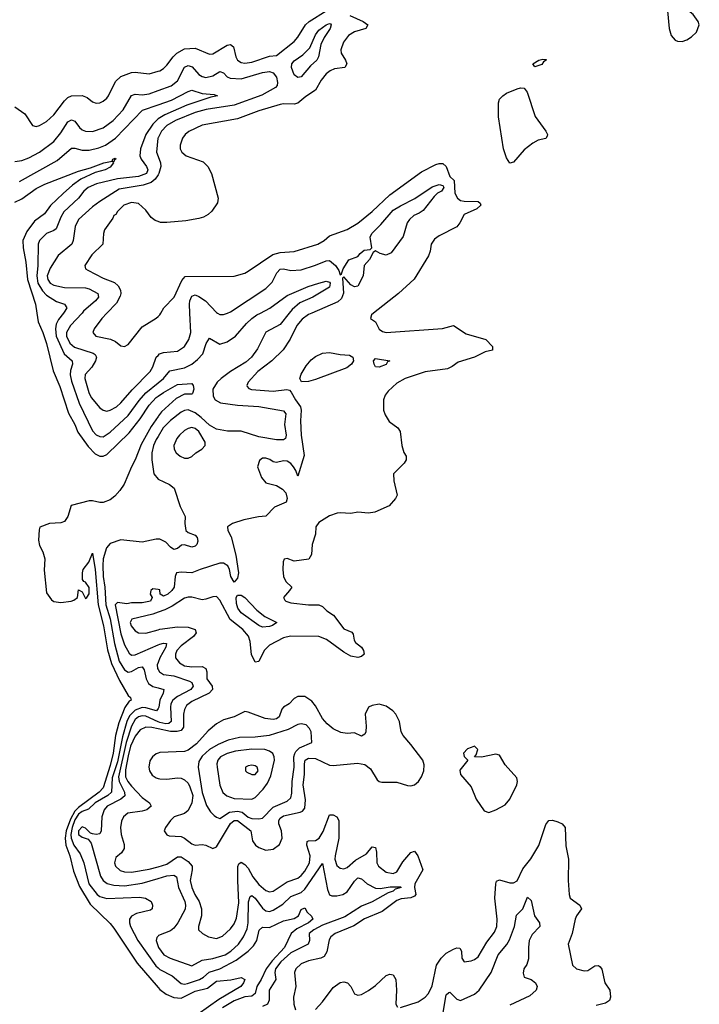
# Model space of a CAD drawing. Header units: inches. Extents: x 1694797 to 1849917, y 907313 to 1017959.
# Tile 534 of 656: x 1779218 to 1783061, y 996089 to 1001660. Entities that reach past the tile are written whole.
import ezdxf

# ---------------------------------------------------------------- set-up
doc = ezdxf.new("R2010")
doc.units = ezdxf.units.IN
doc.header["$MEASUREMENT"] = 0
for name, color, linetype in [('B7070', 7, 'Continuous'), ('B7080', 7, 'Continuous'), ('B7979', 7, 'Continuous'), ('B7989', 7, 'Continuous')]:
    doc.layers.add(name, color=color, linetype=linetype)

msp = doc.modelspace()

# ---------------------------------------------------------------- linework, layer by layer
at = {"layer": 'B7070', "color": 5}
for points, elevation in [([(1779190, 1001167.2), (1779247.2, 1001127.2), (1779290, 1001061.1), (1779310, 1001056.5), (1779330, 1001060.7), (1779370, 1001084.5), (1779410, 1001122), (1779470, 1001201.6), (1779490, 1001219.7), (1779510, 1001229.4), (1779570.8, 1001230.8), (1779599.3, 1001219.3), (1779630, 1001196), (1779650, 1001187.8), (1779670, 1001189.1), (1779690, 1001198.3), (1779710, 1001215.3), (1779719.3, 1001230), (1779758.5, 1001310), (1779790, 1001339), (1779850, 1001361.7), (1779870, 1001363.5), (1779950, 1001354), (1780000, 1001368.2)], 580), ([(1779190, 1000857.4), (1779230, 1000863.9), (1779270, 1000878.5), (1779330, 1000910.1), (1779410, 1000970.1), (1779450, 1001020.1), (1779490, 1001081.6), (1779510, 1001093), (1779530, 1001085.2), (1779556.1, 1001050), (1779570, 1001037.5), (1779590, 1001028.3), (1779630, 1001026.6), (1779690, 1001047.3), (1779746.5, 1001090), (1779802.8, 1001150), (1779850, 1001231.3), (1779870, 1001238.7), (1779910, 1001235), (1779950, 1001240.7), (1780000, 1001258.9)], 560), ([(1779216.3, 1000743.7), (1779430, 1000862.6), (1779510, 1000932.2), (1779530, 1000933.5), (1779570, 1000921.8), (1779610, 1000921.7), (1779665, 1000935), (1779702.4, 1000950), (1779759.9, 1000990), (1779911.6, 1001148.4), (1780000, 1001178.8)], 540), ([(1780000, 1001098.8), (1779970, 1001068.2), (1779931.3, 1001010), (1779901.4, 1000930), (1779897.1, 1000890), (1779903.6, 1000870), (1779934.7, 1000830), (1779941.6, 1000810), (1779934.6, 1000790), (1779890, 1000772.7), (1779770, 1000760.4), (1779651.8, 1000731.8), (1779605, 1000710), (1779580.8, 1000690), (1779549.5, 1000650), (1779468, 1000572), (1779450, 1000542.8), (1779423.3, 1000476.7), (1779410, 1000466.5), (1779369.3, 1000450), (1779330.2, 1000410), (1779321.9, 1000390), (1779320.4, 1000270), (1779313.6, 1000210), (1779320, 1000170), (1779345.6, 1000125.6), (1779370, 1000102), (1779425.9, 1000065.9), (1779470.3, 1000050), (1779483.2, 1000030), (1779473, 1000010), (1779465, 1000000)], 540), ([(1780000, 1000990.8), (1779999.6, 1000990), (1779990.6, 1000910), (1780000, 1000885.1)], 560), ([(1779190, 1000626.9), (1779230, 1000646.1), (1779310, 1000704.1), (1779359.2, 1000730), (1779550, 1000803.5), (1779617.8, 1000822.2), (1779692.7, 1000850), (1779739.7, 1000860.3), (1779744.5, 1000870), (1779757.3, 1000877.3), (1779761, 1000870), (1779753.4, 1000866.6), (1779750, 1000855.3), (1779742, 1000858), (1779747.3, 1000850), (1779730, 1000825.3), (1779700.5, 1000810), (1779644.2, 1000795.8), (1779562.9, 1000757.1), (1779516.3, 1000723.7), (1779462.9, 1000677.1), (1779391.2, 1000608.8), (1779358.2, 1000561.8), (1779300.6, 1000519.4), (1779258.1, 1000461.9), (1779236.1, 1000410), (1779236.5, 1000370), (1779251.5, 1000288.5), (1779261.8, 1000190), (1779306.4, 1000050), (1779313.9, 1000000)], 520), ([(1780000, 1000782.2), (1779983.2, 1000756.8), (1779960.6, 1000739.4), (1779916.6, 1000723.4), (1779779.7, 1000700.3), (1779670, 1000631.6), (1779630, 1000601.1), (1779550.5, 1000529.5), (1779532.1, 1000490), (1779520.8, 1000410), (1779513.1, 1000390), (1779435.1, 1000324.9), (1779390, 1000254.4), (1779372.2, 1000210), (1779375.7, 1000190), (1779390.1, 1000170), (1779410, 1000158.3), (1779470, 1000145.2), (1779590, 1000142.6), (1779610, 1000136.8), (1779659.6, 1000110), (1779662.2, 1000090), (1779646.6, 1000070), (1779579.2, 1000010), (1779570, 1000000)], 560), ([(1780000, 1000517.4), (1779983.4, 1000523.4), (1779961.4, 1000541.4), (1779930, 1000582.4), (1779890, 1000619.3), (1779850, 1000625.2), (1779806, 1000610), (1779770, 1000574), (1779761.4, 1000558.6), (1779750, 1000552.3), (1779743.7, 1000536.3), (1779697.3, 1000470), (1779690.7, 1000450), (1779687, 1000390), (1779625, 1000330), (1779586.7, 1000270), (1779590.3, 1000250), (1779601.9, 1000241.9), (1779690, 1000197.4), (1779753.1, 1000173.1), (1779774.9, 1000154.9), (1779786.9, 1000130), (1779789, 1000110), (1779785.2, 1000094.8), (1779764.7, 1000055.3), (1779710.9, 1000000)], 580)]:
    msp.add_lwpolyline(points, dxfattribs=dict(at, elevation=elevation))
at = {"layer": 'B7080', "color": 5}
for points, elevation in [([(1782910, 1001739.3), (1782890, 1001733.2), (1782880.7, 1001710), (1782890.4, 1001610), (1782902.4, 1001570), (1782924.6, 1001544.6), (1782938, 1001538), (1782963.3, 1001536.7), (1782990, 1001546), (1783017, 1001563), (1783045.1, 1001590), (1783060.5, 1001630), (1783054, 1001650), (1783025.1, 1001690), (1782990, 1001716.9)], 620), ([(1780790, 1001332.7), (1780770, 1001347.2), (1780754.2, 1001390), (1780756.7, 1001410), (1780770, 1001427.5), (1780819.1, 1001460.9), (1780858.6, 1001501.4), (1780890, 1001573.6), (1780910, 1001600.6), (1780950, 1001630.9), (1780970, 1001638.7), (1780975.6, 1001635.6), (1780978.7, 1001630), (1780972.8, 1001610), (1780940, 1001560), (1780921, 1001519), (1780906.5, 1001450), (1780897.7, 1001430), (1780862.1, 1001397.9), (1780810, 1001337.5)], 560), ([(1782130, 1001392.7), (1782119.6, 1001410), (1782154, 1001430), (1782175.8, 1001435.8), (1782193.7, 1001433.7), (1782194, 1001430), (1782179.1, 1001420.9), (1782170, 1001407.1)], 580), ([(1781990, 1000849), (1781970, 1000878.2), (1781953.8, 1000930), (1781925.1, 1001110), (1781924.6, 1001190), (1781930.5, 1001210), (1781949.3, 1001230), (1781970, 1001243.4), (1782030, 1001269.2), (1782050, 1001274.3), (1782070, 1001273.3), (1782086.3, 1001250), (1782132.1, 1001112.1), (1782193.4, 1001030), (1782201.3, 1001010), (1782199.9, 1001000.1), (1782193.1, 1000986.9), (1782150, 1000978.4), (1782118.9, 1000961.1), (1782070, 1000923.4), (1782010, 1000854.5)], 580)]:
    msp.add_lwpolyline(points, close=True, dxfattribs=dict(at, elevation=elevation))
for points, elevation in [([(1780000, 1001368.2), (1780010, 1001371.1), (1780030, 1001382.9), (1780050, 1001402.6), (1780085, 1001450), (1780105.6, 1001470), (1780150, 1001494.3), (1780210, 1001498.3), (1780290, 1001464.1), (1780310, 1001467.5), (1780390, 1001516.2), (1780410, 1001519.5), (1780426.8, 1001506.8), (1780439, 1001450), (1780449.5, 1001430), (1780470, 1001418), (1780490, 1001414.6), (1780530, 1001419.7), (1780630, 1001452.9), (1780670, 1001458), (1780770, 1001537.4), (1780790, 1001561.4), (1780833, 1001630), (1780854.5, 1001650), (1780950.8, 1001710)], 580), ([(1781083.7, 1001683.8), (1781160.2, 1001650), (1781186.4, 1001630), (1781175.3, 1001610), (1781110, 1001591), (1781076.3, 1001570), (1781047.7, 1001532.3), (1781033.4, 1001490), (1781035.8, 1001470), (1781060.4, 1001430), (1781067, 1001410), (1781056.5, 1001390), (1780998.6, 1001381.4), (1780973.4, 1001370), (1780950, 1001352.7), (1780921.7, 1001318.3), (1780890, 1001260.4), (1780835.6, 1001224.4), (1780790, 1001187.1), (1780770, 1001181.5), (1780710, 1001183.8), (1780690, 1001180.2), (1780570, 1001144.4), (1780450, 1001098.9), (1780250, 1001063), (1780173.5, 1001026.5), (1780152.6, 1001010), (1780138.2, 1000990), (1780125, 1000950), (1780125.4, 1000930), (1780133.8, 1000910), (1780159.5, 1000890), (1780255.4, 1000855.4), (1780281, 1000830), (1780302.9, 1000790), (1780340.7, 1000650), (1780335.8, 1000624.2), (1780303.7, 1000576.3), (1780282.6, 1000557.4), (1780257, 1000543), (1780230, 1000535.2), (1780157.7, 1000522.3), (1780050, 1000511.7), (1780012.8, 1000512.8), (1780000, 1000517.4)], 580), ([(1780000, 1001258.9), (1780074.1, 1001285.9), (1780110, 1001313.7), (1780149.4, 1001390.6), (1780170, 1001399.8), (1780192.5, 1001392.5), (1780230, 1001348.9), (1780250, 1001337.8), (1780270, 1001333.4), (1780310, 1001341.7), (1780350, 1001366.4), (1780370, 1001358.5), (1780390, 1001337.4), (1780408.5, 1001328.5), (1780470, 1001325.9), (1780590, 1001360.5), (1780630, 1001367.3), (1780650, 1001359.9), (1780670, 1001334), (1780675.5, 1001304.5), (1780672.6, 1001287.4), (1780664.2, 1001275.8), (1780587.3, 1001232.7), (1780430, 1001175.8), (1780271.3, 1001151.3), (1780210, 1001135.3), (1780098.2, 1001090), (1780050, 1001060.4), (1780020.1, 1001030), (1780000, 1000990.8)], 560), ([(1780000, 1001178.8), (1780075.3, 1001204.7), (1780170, 1001254.4), (1780190, 1001260.8), (1780250, 1001242.4), (1780317.2, 1001237.2), (1780335.5, 1001230), (1780298.1, 1001221.9), (1780163.5, 1001176.5), (1780038.1, 1001121.9), (1780000.6, 1001099.4), (1780000, 1001098.8)], 540), ([(1780000, 1000885.1), (1780013.2, 1000850), (1780016.2, 1000830), (1780005.2, 1000790), (1780000, 1000782.2)], 560), ([(1780015.5, 1000000), (1780033.3, 1000030), (1780090.9, 1000089.1), (1780135, 1000185), (1780152.8, 1000207.2), (1780430, 1000209.2), (1780490, 1000226.5), (1780510, 1000236.9), (1780648.2, 1000331.8), (1780690, 1000343.4), (1780770, 1000347.5), (1780903.5, 1000390), (1780939.3, 1000410), (1780970, 1000436.2), (1781070, 1000472.3), (1781130, 1000508.8), (1781210, 1000575.4), (1781310, 1000669), (1781490, 1000798.7), (1781570, 1000841.1), (1781590, 1000846.8), (1781610, 1000846), (1781629.2, 1000829.2), (1781650, 1000773.5), (1781673.8, 1000750), (1781678.4, 1000678.4), (1781693.3, 1000650), (1781710, 1000637.2), (1781730, 1000633.1), (1781810, 1000631.7), (1781820.9, 1000620.9), (1781824.9, 1000610), (1781801.7, 1000590), (1781730, 1000558.2), (1781706.8, 1000510), (1781690, 1000487), (1781590, 1000437.7), (1781562.7, 1000417.3), (1781545.2, 1000390), (1781539.2, 1000350), (1781530, 1000323), (1781448.2, 1000191.8), (1781360.4, 1000110), (1781218.9, 1000000)], 580), ([(1780391.9, 1000000), (1780410, 1000007.2), (1780610, 1000138.3), (1780644.8, 1000175.2), (1780672.4, 1000227.6), (1780690, 1000249.2), (1780710, 1000250.1), (1780750, 1000241.5), (1780810, 1000245.2), (1780890, 1000270.7), (1780950, 1000295.7), (1780970, 1000298.2), (1781004, 1000270), (1781021.4, 1000241.4), (1781030, 1000217), (1781038, 1000222), (1781045.8, 1000250), (1781078.8, 1000301.2), (1781130, 1000320.4), (1781142.3, 1000337.7), (1781164.7, 1000355.3), (1781199.4, 1000360.6), (1781209.6, 1000370), (1781200.2, 1000430), (1781209.1, 1000450), (1781259.6, 1000500.4), (1781330, 1000581.5), (1781370, 1000607.4), (1781452.6, 1000647.4), (1781550, 1000714.1), (1781590, 1000728.1), (1781610, 1000720.9), (1781616.6, 1000710), (1781602, 1000690), (1781581, 1000679), (1781560.7, 1000659.3), (1781499.5, 1000580.5), (1781475.7, 1000564.3), (1781447.2, 1000552.8), (1781421.2, 1000530), (1781409.2, 1000510), (1781386.5, 1000433.5), (1781318.6, 1000341.4), (1781290, 1000328), (1781256.3, 1000336.3), (1781230, 1000352.4), (1781217.1, 1000342.9), (1781196.5, 1000303.5), (1781165.5, 1000270), (1781159.3, 1000210), (1781130, 1000152.7), (1781110, 1000147.6), (1781090, 1000159.6), (1781050, 1000204.7), (1781042.8, 1000197.2), (1781047.9, 1000112.1), (1781037.9, 1000082.1), (1781015.7, 1000064.3), (1780870.4, 1000000)], 560), ([(1780578.5, 1000000), (1780632, 1000028), (1780730, 1000099.1), (1780848, 1000150), (1780910, 1000170.1), (1780950, 1000180.7), (1780970, 1000175.5), (1780972.9, 1000170), (1780970, 1000147), (1780874.7, 1000090), (1780802.5, 1000057.5), (1780759.2, 1000020.8), (1780742.2, 1000000)], 540), ([(1780180.1, 1000000), (1780178, 1000050), (1780179.9, 1000070), (1780190, 1000096), (1780210, 1000102.6), (1780230, 1000094.3), (1780267.3, 1000070), (1780330, 1000003.6), (1780336.4, 1000000)], 560)]:
    msp.add_lwpolyline(points, dxfattribs=dict(at, elevation=elevation))
at = {"layer": 'B7979', "color": 5}
for points, elevation in [([(1779313.9, 1000000), (1779321.3, 999950), (1779349.2, 999890), (1779370, 999828.2), (1779407, 999673), (1779444.5, 999584.5), (1779494, 999434), (1779530, 999370.2), (1779546.3, 999326.3), (1779604.3, 999244.3), (1779644.2, 999204.2), (1779670, 999190.7), (1779690, 999189.5), (1779710, 999200.6), (1779837, 999323), (1779898.1, 999401.9), (1779950, 999479.5), (1779990, 999521.9), (1780000, 999529.1)], 520), ([(1779465, 1000000), (1779436.1, 999963.9), (1779423.5, 999936.5), (1779419.2, 999910), (1779423.2, 999870), (1779469, 999769), (1779513.4, 999730), (1779515.4, 999710), (1779504.6, 999675.4), (1779502.7, 999650), (1779510, 999615), (1779554.1, 999490), (1779630, 999333.2), (1779650, 999310.9), (1779670, 999300.8), (1779690, 999299.8), (1779730, 999325.7), (1779830, 999420.4), (1779893.9, 999506.1), (1779931.7, 999548.3), (1780000, 999605.2)], 540), ([(1779570, 1000000), (1779505.2, 999930), (1779483, 999890), (1779482.7, 999870), (1779501.7, 999830), (1779526.6, 999806.6), (1779632.9, 999772.9), (1779645.1, 999765.1), (1779651.3, 999750), (1779645.4, 999730), (1779625.4, 999694.6), (1779588.4, 999651.6), (1779585.2, 999630), (1779608.9, 999550), (1779621.7, 999521.7), (1779670, 999463.5), (1779690, 999450.2), (1779710, 999445.9), (1779730, 999450.1), (1779765, 999470), (1779790, 999492.3), (1779854.1, 999565.9), (1779954.7, 999670), (1779970, 999695.6), (1779989.9, 999750.1), (1780000, 999760.8)], 560), ([(1779710.9, 1000000), (1779681.6, 999970), (1779638.6, 999910), (1779631.7, 999890), (1779648.2, 999870), (1779731.9, 999851.9), (1779758.9, 999838.9), (1779790, 999814.4), (1779810, 999810.5), (1779830, 999822), (1779910, 999922), (1779988.6, 999971.4), (1780000, 999981.5)], 580), ([(1780000, 999414.5), (1779961.8, 999358.2), (1779904.1, 999255.9), (1779870.7, 999169.3), (1779849.1, 999130), (1779807.9, 999032.1), (1779784.6, 998995.4), (1779756.4, 998963.6), (1779730, 998943.7), (1779690, 998928.7), (1779670, 998927.6), (1779630, 998938.6), (1779610, 998938.3), (1779508.9, 998911.1), (1779490.4, 998850), (1779470, 998821.6), (1779450, 998812.8), (1779386, 998810), (1779332, 998788), (1779326.7, 998773.3), (1779324.1, 998715.9), (1779330, 998684.4), (1779347.8, 998650), (1779359.7, 998610), (1779355.5, 998544.5), (1779370, 998417.3), (1779397.3, 998377.3), (1779410, 998367.6), (1779450, 998362.2), (1779508.7, 998370), (1779523.9, 998376.1), (1779545.2, 998390), (1779550, 998434), (1779570, 998422), (1779590, 998384.7), (1779598, 998390), (1779610, 998412), (1779610, 998448), (1779590, 998477.2), (1779580.9, 998480.9), (1779572.5, 998492.5), (1779571.8, 998530), (1779577, 998550), (1779608.2, 998590), (1779630, 998640.7), (1779643.6, 998550), (1779661.5, 998350), (1779691.7, 998230), (1779714.4, 998094.4), (1779737.2, 998017.2), (1779781.1, 997921.1), (1779830, 997836.3), (1779844.5, 997824.5), (1779847.7, 997810), (1779836, 997804), (1779812.3, 997767.7), (1779777.6, 997682.4), (1779759.3, 997610), (1779746.9, 997510), (1779730, 997440.3), (1779690, 997314.3), (1779667.6, 997290), (1779550, 997202), (1779530, 997182.4), (1779504.2, 997135.8), (1779480.8, 997070), (1779475, 997030), (1779478.9, 996990), (1779500.3, 996930), (1779522.1, 996842.1), (1779556.6, 996756.6), (1779616, 996656), (1779730, 996546), (1779750, 996519.6), (1779881.9, 996321.9), (1780000, 996184.8)], 520), ([(1780000, 999300.9), (1779990, 999284.4), (1779974.9, 999250), (1779964.4, 999210), (1779964.6, 999170), (1779975.9, 999090), (1780000, 999061)], 540), ([(1780000, 998720.2), (1779990, 998720.6), (1779910, 998704.3), (1779790, 998716.5), (1779730, 998695.4), (1779708, 998672), (1779690.3, 998610), (1779688.4, 998571.6), (1779689.5, 998510), (1779699.4, 998450), (1779704.9, 998350), (1779729.3, 998269.3), (1779753.2, 998130), (1779780.7, 998030), (1779810, 997982), (1779830, 997968.9), (1779850, 997972.2), (1779890, 997994.9), (1779910, 997998), (1779921.7, 997981.7), (1779931.9, 997930), (1779945, 997905), (1779970, 997887.9), (1780000, 997879.2)], 540), ([(1780000, 998435.3), (1779970, 998439.3), (1779958.8, 998430), (1779954.8, 998410), (1779966.8, 998390), (1779956.3, 998370), (1779910, 998360.4), (1779850, 998360.4), (1779824.2, 998355.8), (1779770, 998362.6), (1779758.3, 998350), (1779790, 998185.2), (1779810, 998122.3), (1779836.4, 998076.4), (1779850, 998065.3), (1779870, 998066.8), (1780000, 998122.8)], 560), ([(1780000, 998307.7), (1779970, 998296.9), (1779851.5, 998268.5), (1779841.7, 998250), (1779847.9, 998230), (1779870, 998202.7), (1779890.1, 998190.1), (1779930, 998189.5), (1780000, 998208.7)], 580), ([(1780000, 998022.4), (1779995.6, 998010), (1779996.8, 997990), (1780000, 997983.9)], 560), ([(1780000, 997763.6), (1779992, 997750), (1779930, 997766.9), (1779910, 997768.1), (1779870, 997753.7), (1779838.8, 997721.2), (1779824.3, 997690), (1779798.2, 997601.8), (1779770, 997460.7), (1779741.3, 997370), (1779737.5, 997290), (1779716.2, 997270), (1779643.8, 997230), (1779606.5, 997193.5), (1779570, 997180), (1779550, 997165.6), (1779530, 997132.8), (1779514.5, 997090), (1779507, 997050), (1779507.9, 997030), (1779524.5, 996990), (1779559.6, 996939.6), (1779580.5, 996890), (1779609, 996770), (1779654.8, 996710), (1779670, 996699.3), (1779710, 996688.6), (1779894.9, 996694.9), (1779928.8, 996688.8), (1779961.1, 996670), (1779969, 996650), (1779966, 996630), (1779957.3, 996622.7), (1779877.7, 996602.3), (1779850, 996587.2), (1779838.3, 996570), (1779837.9, 996550), (1779844.3, 996530), (1779885.4, 996450), (1779987.5, 996307.5), (1780000, 996295.9)], 540), ([(1780000, 997687.9), (1779930, 997720.3), (1779910, 997722.2), (1779890, 997716.5), (1779870, 997700.7), (1779850, 997662.5), (1779819.4, 997570), (1779777.1, 997377.1), (1779779.8, 997350), (1779809.4, 997290), (1779811.4, 997268.6), (1779789.5, 997250), (1779711.4, 997210), (1779695, 997190), (1779681.4, 997150), (1779678.2, 997070), (1779670, 997054.3), (1779650, 997049.7), (1779630, 997052.9), (1779618.4, 997058.4), (1779590, 997086), (1779570, 997093.8), (1779549.5, 997070), (1779550.3, 997050), (1779570, 997035), (1779604.1, 997024.1), (1779621.3, 997001.3), (1779674.4, 996814.4), (1779689.1, 996789.1), (1779712.3, 996772.3), (1779750, 996762.6), (1779810, 996760.1), (1779910, 996775), (1780000, 996801.7)], 560), ([(1780000, 997647.2), (1779965.1, 997654.9), (1779930, 997657.6), (1779898.8, 997641.2), (1779870, 997605.6), (1779844.3, 997550), (1779830, 997494.5), (1779815.3, 997415.3), (1779816.1, 997376.1), (1779828.7, 997350), (1779850, 997324.3), (1779910, 997259.9), (1779951.4, 997230), (1779960.2, 997210), (1779936, 997190), (1779910, 997181.1), (1779828.7, 997171.4), (1779804.1, 997150), (1779793.9, 997126.1), (1779787.3, 997090), (1779791.1, 997050), (1779807.5, 996992.5), (1779808.9, 996970), (1779794.1, 996945.9), (1779760.5, 996919.5), (1779753.2, 996890), (1779759.7, 996870), (1779786.3, 996846.3), (1779810, 996839.3), (1779850, 996836.9), (1779950, 996853.6), (1780000, 996867.9)], 580), ([(1780000, 997509.7), (1779990, 997506.1), (1779967.8, 997490), (1779953.7, 997466.3), (1779947.3, 997430), (1779950.7, 997410), (1779965.8, 997385.8), (1779988.4, 997370), (1780000, 997367.2)], 620), ([(1780000, 996474.9), (1779992.9, 996467.1), (1779988.3, 996450), (1780000, 996416.4)], 560)]:
    msp.add_lwpolyline(points, dxfattribs=dict(at, elevation=elevation))
at = {"layer": 'B7989', "color": 5}
for points, elevation in [([(1781218.9, 1000000), (1781206, 999990), (1781202, 999970), (1781230.2, 999950.2), (1781250, 999908.4), (1781270, 999894.9), (1781289.5, 999889.5), (1781607.9, 999912.1), (1781670, 999930.3), (1781742.3, 999882.3), (1781854.3, 999850), (1781890.3, 999810), (1781890.5, 999790), (1781850, 999779.9), (1781790, 999751.4), (1781697.3, 999722.7), (1781663, 999697), (1781635.8, 999684.2), (1781510, 999667.5), (1781397, 999630), (1781350, 999604), (1781300.9, 999559.1), (1781284, 999536), (1781275, 999510), (1781274.6, 999450), (1781283.6, 999423.6), (1781307.4, 999387.4), (1781356.4, 999350), (1781368.4, 999330), (1781378, 999250), (1781390, 999211.3), (1781403, 999190), (1781403.1, 999170), (1781392, 999150), (1781330.6, 999090), (1781334, 999050), (1781351.3, 998970), (1781342.8, 998950), (1781306.8, 998910), (1781226.3, 998873.7), (1781190, 998867.8), (1781130, 998873), (1781090, 998866.6), (1781030, 998869.7), (1781012.2, 998867.8), (1780970, 998852), (1780910, 998814.5), (1780893, 998790), (1780889.5, 998750), (1780870.6, 998690), (1780866.7, 998633.3), (1780852.2, 998607.8), (1780770, 998595.5), (1780729.2, 998610.8), (1780712.4, 998607.6), (1780706.7, 998593.2), (1780704.6, 998550), (1780710.1, 998510), (1780722.2, 998482.2), (1780755.6, 998450), (1780743.9, 998430), (1780708.9, 998390), (1780715.9, 998375.9), (1780721.6, 998370), (1780750, 998360.8), (1780850.6, 998349.4), (1780909.1, 998349.1), (1780930, 998339.5), (1780954.6, 998314.6), (1780991.7, 998290), (1781050, 998213.4), (1781095.2, 998195.2), (1781102.8, 998182.8), (1781109.2, 998149.2), (1781116.9, 998136.9), (1781150.3, 998110), (1781162, 998090), (1781164.9, 998070), (1781150, 998057), (1781130, 998051.8), (1781090, 998059.7), (1781050, 998081.7), (1780952.5, 998152.5), (1780910, 998169.9), (1780748.1, 998171.9), (1780710, 998162.8), (1780630, 998120.2), (1780600.6, 998090), (1780570, 998028.7), (1780550, 998024.5), (1780528.2, 998068.2), (1780521.3, 998141.3), (1780511.5, 998171.5), (1780479, 998210), (1780406.8, 998266.8), (1780350, 998376.5), (1780330, 998395.7), (1780310, 998395), (1780270, 998380.5), (1780250, 998378.5), (1780190, 998393), (1780170, 998393.6), (1780150, 998386.2), (1780078.9, 998341.1), (1780038.5, 998321.5), (1780000, 998307.7)], 580), ([(1780000, 999981.5), (1780009.6, 999990), (1780015.5, 1000000)], 580), ([(1780870.4, 1000000), (1780850, 999991), (1780814, 999966), (1780785, 999930), (1780747.3, 999852.7), (1780707.6, 999792.4), (1780642.6, 999730), (1780563.5, 999670), (1780509.2, 999610), (1780502.3, 999590), (1780504.6, 999584.6), (1780513.4, 999573.4), (1780527.9, 999567.9), (1780650, 999559.1), (1780727.5, 999567.5), (1780743.2, 999563.2), (1780753.4, 999553.4), (1780776.3, 999510), (1780805.3, 999470), (1780810.1, 999450.1), (1780806, 999390), (1780809.7, 999309.7), (1780825.9, 999194.1), (1780790, 999078), (1780779.3, 999110), (1780766.6, 999130), (1780750, 999149.3), (1780730, 999161.2), (1780710, 999164), (1780670, 999154), (1780650, 999159), (1780632.1, 999172.1), (1780610, 999179.3), (1780590, 999179.3), (1780573.4, 999166.6), (1780562.8, 999130), (1780584, 999070), (1780610, 999038.8), (1780670, 999024), (1780704.1, 999004.1), (1780722.5, 998982.5), (1780730.6, 998950), (1780724, 998930), (1780657.9, 998902.1), (1780610, 998850.9), (1780567.4, 998847.4), (1780484.4, 998830), (1780420.3, 998810), (1780392.9, 998790), (1780394, 998770), (1780414.2, 998734.2), (1780439.5, 998630), (1780455.5, 998530), (1780450, 998499.5), (1780430, 998477), (1780412.4, 998510), (1780404.8, 998550), (1780394, 998570), (1780370, 998585.4), (1780350, 998584.9), (1780238.8, 998550), (1780190, 998529.5), (1780130, 998534), (1780104.7, 998530), (1780096, 998510), (1780090.5, 998450), (1780077.1, 998430), (1780055.5, 998410), (1780030, 998398.4), (1780012.7, 998410), (1780010, 998434), (1780000, 998435.3)], 560), ([(1780000, 999760.8), (1780008.7, 999770), (1780030, 999777.5), (1780110, 999784.6), (1780150, 999811.3), (1780174.5, 999850), (1780184.6, 999890), (1780180.1, 1000000)], 560), ([(1780742.2, 1000000), (1780690, 999936), (1780608.8, 999891.2), (1780562.4, 999797.6), (1780527.4, 999750), (1780497.1, 999722.9), (1780409.8, 999670.2), (1780356.1, 999630), (1780333.9, 999610), (1780310.1, 999570), (1780310.8, 999530), (1780323.2, 999510), (1780352.1, 999492.1), (1780450, 999478.7), (1780570.5, 999470.5), (1780710, 999447.4), (1780721.6, 999430), (1780714.5, 999370), (1780725.1, 999310), (1780720.4, 999290), (1780710, 999282.4), (1780670, 999282.6), (1780570, 999299.2), (1780470, 999331.5), (1780391.8, 999331.8), (1780330, 999342.3), (1780290, 999364.9), (1780243.7, 999410), (1780210, 999435.4), (1780170, 999452), (1780150, 999448.9), (1780130, 999438.8), (1780070, 999391.5), (1780029.6, 999350), (1780000, 999300.9)], 540), ([(1780000, 999605.2), (1780029.9, 999630), (1780066, 999674), (1780150, 999691), (1780190, 999711.1), (1780223.6, 999736.4), (1780253.1, 999770), (1780271.6, 999828.4), (1780290, 999857.3), (1780350, 999825), (1780390, 999836.8), (1780438.5, 999870), (1780499.2, 999940.8), (1780530.5, 999970), (1780559.4, 999990), (1780578.5, 1000000)], 540), ([(1780336.4, 1000000), (1780350, 999992.4), (1780370, 999991.3), (1780391.9, 1000000)], 560), ([(1780000, 999529.1), (1780030, 999550.5), (1780110, 999596), (1780190, 999602), (1780199.3, 999590), (1780201.7, 999570), (1780194.8, 999545.2), (1780190, 999541.3), (1780150, 999541.8), (1780102.5, 999517.6), (1780019.6, 999440.4), (1780002.2, 999417.8), (1780000, 999414.5)], 520), ([(1780000, 999061), (1780000.4, 999060.5), (1780065.5, 999030), (1780090.4, 999010), (1780125.5, 998905.5), (1780153.4, 998850), (1780150.6, 998810), (1780157.3, 998770), (1780170, 998759.1), (1780210, 998743.1), (1780220.2, 998730), (1780225.4, 998710), (1780219.2, 998690), (1780210, 998680.3), (1780190, 998675.9), (1780150, 998688.8), (1780133.2, 998686.8), (1780110, 998668.2), (1780090, 998663.2), (1780070, 998675.4), (1780044, 998704), (1780010, 998719.9), (1780000, 998720.2)], 540), ([(1780000, 998208.7), (1780010, 998211.4), (1780110, 998224.4), (1780170, 998223.3), (1780210.5, 998210.5), (1780214.5, 998190), (1780200.1, 998170), (1780130, 998116.9), (1780105.3, 998090), (1780098, 998070), (1780099.1, 998050), (1780120.5, 998020.5), (1780150, 998003.9), (1780190, 997997.8), (1780250, 998000.9), (1780269.4, 997990), (1780275.5, 997970), (1780276, 997930), (1780306.2, 997890), (1780307.8, 997870), (1780288.3, 997850), (1780190, 997802.5), (1780161, 997779), (1780150, 997758), (1780143.4, 997730), (1780143.6, 997656.4), (1780130, 997639), (1780107.8, 997632.2), (1780070, 997631.9), (1780000, 997647.2)], 580), ([(1780000, 998122.8), (1780010, 998127.1), (1780030, 998132.3), (1780047.3, 998130), (1780044.5, 998110), (1780009.8, 998050.2), (1780000, 998022.4)], 560), ([(1780000, 997983.9), (1780007.3, 997970), (1780030, 997955.5), (1780090, 997946.8), (1780177.9, 997917.9), (1780191.4, 997910), (1780197.6, 997890), (1780185.9, 997870), (1780109, 997830), (1780083.3, 997810), (1780072.2, 997790), (1780070.1, 997770), (1780074.4, 997690), (1780061.2, 997678.8), (1780044.1, 997675.9), (1780010, 997683.3), (1780000, 997687.9)], 560), ([(1780000, 997879.2), (1780032.2, 997870), (1780029.5, 997850), (1780010.7, 997810), (1780003.7, 997770), (1780000, 997763.6)], 540), ([(1780000, 997367.2), (1780010, 997364.7), (1780050, 997363.4), (1780110, 997369.7), (1780130, 997367.9), (1780150, 997359.9), (1780170, 997339.6), (1780180.5, 997320.5), (1780197, 997270), (1780191.1, 997228.9), (1780170, 997184.9), (1780150, 997168.6), (1780091.3, 997150), (1780070.2, 997130), (1780042, 997090), (1780034.9, 997070), (1780050, 997048.7), (1780063.1, 997043.1), (1780130, 997038.6), (1780150, 997029.4), (1780190, 996997.3), (1780210, 996990.4), (1780250, 996992.9), (1780269.4, 996989.4), (1780310, 996970.2), (1780330, 996979.7), (1780410, 997112.6), (1780430, 997129), (1780450, 997128.4), (1780525, 997070), (1780533.9, 997013.9), (1780550.2, 996990), (1780570, 996976.6), (1780610, 996962.2), (1780650, 996967.5), (1780687.1, 996992.9), (1780701.8, 997030), (1780697.9, 997070), (1780683.4, 997110), (1780682.7, 997130), (1780690, 997142.8), (1780710, 997155.8), (1780804.2, 997175.8), (1780817.3, 997182.7), (1780830, 997199.6), (1780833.3, 997246.7), (1780819.9, 997330), (1780827.4, 997390), (1780827.6, 997450), (1780831.2, 997470), (1780850, 997481.8), (1780890, 997479.2), (1780970, 997442.5), (1780990, 997440.1), (1781127.1, 997452.9), (1781170, 997446.4), (1781201.5, 997421.5), (1781238.7, 997358.7), (1781250, 997349), (1781265.4, 997345.4), (1781350, 997345.5), (1781410, 997327.4), (1781430, 997326), (1781450, 997331.8), (1781472.8, 997350), (1781490, 997375.5), (1781503.1, 997410), (1781504.2, 997444.2), (1781497.6, 997470), (1781430, 997559.6), (1781385.1, 997610), (1781375.1, 997630), (1781365.7, 997690), (1781344.7, 997730), (1781328.2, 997750), (1781290, 997776.4), (1781250, 997787.1), (1781210, 997780.3), (1781190.4, 997770), (1781171.5, 997730), (1781176.9, 997663.1), (1781174.9, 997630), (1781170, 997617.2), (1781150, 997607), (1781110, 997625.1), (1781070, 997620.8), (1781033.4, 997626.6), (1780990, 997647.4), (1780956, 997676), (1780930, 997705.8), (1780890, 997778.8), (1780870, 997804.1), (1780830, 997830.8), (1780790.2, 997829.8), (1780770, 997818.7), (1780742, 997790), (1780708.9, 997771.1), (1780700.2, 997759.8), (1780683.9, 997716.1), (1780670, 997704.3), (1780650, 997700.5), (1780605.4, 997705.4), (1780510, 997742.6), (1780490, 997746.3), (1780430, 997715.7), (1780370, 997699.3), (1780330, 997676.8), (1780282.9, 997637.1), (1780216.9, 997563.1), (1780170, 997526.4), (1780150, 997519), (1780010, 997513.2), (1780000, 997509.7)], 620), ([(1780000, 996867.9), (1780050, 996882.2), (1780110, 996923.4), (1780130, 996922.7), (1780170, 996896.4), (1780191.9, 996870), (1780193, 996850), (1780181.7, 996790), (1780190.1, 996750), (1780207.5, 996710), (1780232.1, 996670), (1780246.3, 996630), (1780245, 996590), (1780228.2, 996530), (1780228.8, 996510), (1780250.4, 996490), (1780284.4, 996470), (1780330, 996460.8), (1780364.5, 996475.5), (1780410, 996516.3), (1780430, 996543.8), (1780443.8, 996576.2), (1780456, 996664), (1780450.2, 996789.8), (1780450.9, 996869.1), (1780456.2, 996883.8), (1780470, 996892.6), (1780490, 996880.9), (1780510, 996858.8), (1780536.1, 996810), (1780570, 996767.3), (1780610, 996732.4), (1780630, 996725.7), (1780650, 996729.5), (1780730, 996782.4), (1780790, 996802.7), (1780810, 996818), (1780830, 996842.7), (1780856.3, 996890), (1780860.2, 996930), (1780841.6, 996990), (1780842.9, 997010), (1780850, 997014.6), (1780890, 997016.5), (1780911.1, 997028.9), (1780933.2, 997066.8), (1780970, 997161.5), (1780990, 997161.3), (1781010, 997150.7), (1781021.9, 997130), (1781022.9, 997030), (1781000.6, 996930), (1781000.5, 996910), (1781010, 996875.3), (1781030, 996858.6), (1781050, 996856.3), (1781070, 996863.2), (1781115.8, 996904.2), (1781179.1, 996940.9), (1781210, 996980.2), (1781230, 996975.8), (1781235.9, 996950), (1781238, 996890), (1781246.9, 996870), (1781290, 996836.9), (1781330, 996829.5), (1781350, 996838.9), (1781384.1, 996895.9), (1781430, 996948.2), (1781450, 996954.8), (1781468.3, 996930), (1781496.9, 996850), (1781451.2, 996770), (1781449.5, 996750), (1781457.2, 996710), (1781450, 996700.4), (1781428.6, 996691.4), (1781374.5, 996685.5), (1781350, 996676.3), (1781266.3, 996613.7), (1781166.9, 996573.1), (1781106.6, 996533.4), (1781000.7, 996490), (1780976.6, 996470), (1780966.6, 996453.4), (1780954.2, 996385.8), (1780939.4, 996360.6), (1780921.3, 996350), (1780850, 996335.1), (1780810, 996319), (1780779, 996290), (1780771.6, 996270), (1780778.9, 996190), (1780766.4, 996130), (1780766.9, 996090), (1780777.8, 996057.8)], 580), ([(1781370, 996070.3), (1781470, 996102.8), (1781510, 996129.2), (1781529.3, 996150.7), (1781550, 996193.7), (1781573.8, 996310), (1781600.2, 996350), (1781630, 996378.2), (1781670, 996401.1), (1781690, 996408.3), (1781706.5, 996406.5), (1781716.5, 996390), (1781717.8, 996350), (1781730.3, 996330.3), (1781770, 996335.2), (1781790, 996342.8), (1781810, 996358.5), (1781859.9, 996440.1), (1781902, 996498), (1781915.9, 996530), (1781918.3, 996570), (1781904.2, 996690), (1781909.2, 996770.7), (1781914.6, 996785.4), (1781930, 996794), (1781990, 996775.8), (1782010, 996776), (1782030, 996788.4), (1782063.5, 996856.5), (1782107.5, 996912.5), (1782152.9, 996987.1), (1782192.9, 997107.1), (1782210, 997128.8), (1782230, 997130.9), (1782261.5, 997121.5), (1782284.2, 997110), (1782301.4, 997090), (1782305.4, 996985.4), (1782321.1, 996910), (1782319.8, 996790), (1782324.3, 996710), (1782330.8, 996690), (1782385, 996650), (1782394.7, 996630), (1782366.7, 996590), (1782358, 996570), (1782341.1, 996490), (1782318.3, 996430), (1782343.8, 996310), (1782366.8, 996290), (1782410, 996278.2), (1782430, 996281.2), (1782470, 996307.1), (1782490, 996309), (1782500.4, 996300.4), (1782508.6, 996288.6), (1782525.6, 996210), (1782555.3, 996170), (1782559, 996130), (1782552.5, 996110), (1782530, 996095.3), (1782477.2, 996082.8)], 580), ([(1780000, 996416.4), (1780002.2, 996410), (1780032.1, 996370), (1780068.7, 996350), (1780190, 996307.3), (1780250, 996338.8), (1780310, 996348.4), (1780379.8, 996370), (1780410.8, 996389.2), (1780454.2, 996430), (1780483.8, 996470), (1780503.3, 996516.7), (1780509.6, 996550), (1780511.7, 996668.3), (1780521.7, 996698.3), (1780530, 996704.1), (1780550, 996689.4), (1780590, 996633.8), (1780610, 996617.1), (1780630, 996614.3), (1780650, 996621), (1780705.1, 996654.9), (1780750, 996698.8), (1780810, 996722.7), (1780830, 996740.5), (1780930, 996885.5), (1780957.8, 996737.8), (1780969.5, 996709.5), (1780983.5, 996703.5), (1781010, 996703), (1781045.1, 996710), (1781070, 996724.7), (1781110, 996785.9), (1781130, 996804.8), (1781150, 996799.1), (1781181.7, 996770), (1781230, 996746.9), (1781255.4, 996744.6), (1781313.2, 996753.2), (1781370, 996754.2), (1781375.5, 996750), (1781340.3, 996739.7), (1781330.3, 996730), (1781300.4, 996719.6), (1781210.3, 996669.7), (1781150, 996644.4), (1781055.6, 996584.4), (1780930, 996537), (1780880.7, 996510), (1780855.3, 996490), (1780857, 996450), (1780849.4, 996430), (1780750, 996380.3), (1780694.8, 996330), (1780664.2, 996290), (1780660.3, 996270), (1780666.2, 996230), (1780628.6, 996170), (1780627.4, 996112.6), (1780618.2, 996090), (1780590, 996077.2)], 560), ([(1780000, 996801.7), (1780050, 996816.6), (1780090, 996820.1), (1780103.5, 996810), (1780114.7, 996750), (1780150.5, 996670), (1780154.7, 996650), (1780152.3, 996627.7), (1780112.2, 996550), (1780090, 996520.7), (1780070, 996505.6), (1780002.4, 996477.6), (1780000, 996474.9)], 560), ([(1781610, 996028.8), (1781626.9, 996133.1), (1781630, 996143.7), (1781643.9, 996156.1), (1781650, 996158.6), (1781690, 996118.4), (1781710, 996111.6), (1781790, 996147.2), (1781816.2, 996170), (1781884.4, 996270), (1781923.7, 996370), (1781971.9, 996428.1), (1781986.9, 996453.1), (1782015.3, 996530), (1782027.1, 996592.8), (1782062.3, 996630), (1782090, 996695.5), (1782110, 996676), (1782129.5, 996589.5), (1782157.1, 996550), (1782159.5, 996530), (1782116.3, 996483.7), (1782099.3, 996450), (1782094.1, 996410), (1782094.3, 996345.7), (1782084.9, 996315.1), (1782069.1, 996290), (1782064.5, 996264.5), (1782070, 996243.2), (1782110, 996228.8), (1782134, 996210), (1782143.5, 996190), (1782138, 996170), (1782102.9, 996137), (1781990, 996084.3)], 560), ([(1780000, 996295.9), (1780010, 996286.6), (1780079.3, 996250), (1780130, 996206.8), (1780150, 996203.4), (1780166.8, 996206.8), (1780234.8, 996230), (1780257.2, 996242.8), (1780288.1, 996271.9), (1780350, 996289.1), (1780441.4, 996338.6), (1780509.3, 996390), (1780539.1, 996420.9), (1780558, 996450), (1780571, 996509), (1780590, 996526.3), (1780630, 996524.2), (1780710, 996561.2), (1780770, 996574.8), (1780794, 996590), (1780810, 996626.4), (1780830, 996634.9), (1780842.3, 996610), (1780867.4, 996587.4), (1780875.2, 996570), (1780850.1, 996550), (1780784.1, 996515.9), (1780752.9, 996490), (1780715.6, 996410), (1780645.4, 996334.6), (1780610.7, 996290), (1780583.8, 996230), (1780558.9, 996190), (1780549.1, 996150), (1780530, 996136), (1780490, 996130.7), (1780430, 996108.1), (1780364.7, 996070)], 540), ([(1780890, 996059.3), (1780930, 996103.7), (1780990, 996183.7), (1781030, 996211.9), (1781050, 996215.9), (1781071.6, 996211.6), (1781090.7, 996190.7), (1781110, 996148.8), (1781130, 996140.7), (1781150, 996144.8), (1781190, 996166.5), (1781230, 996196.1), (1781290, 996252.5), (1781310, 996259.7), (1781330, 996256.1), (1781344.3, 996230), (1781347.6, 996170), (1781344.4, 996090), (1781353.5, 996073.5)], 580), ([(1780000, 996184.8), (1780010, 996173.2), (1780045.8, 996145.8), (1780090, 996127.6), (1780130, 996124.6), (1780210, 996163.1), (1780280, 996180), (1780330, 996219.4), (1780411.8, 996228.2), (1780470, 996240.4), (1780490.4, 996230.4), (1780483.1, 996210), (1780468.7, 996190), (1780342.7, 996117.3), (1780227.3, 996032.7)], 520)]:
    msp.add_lwpolyline(points, dxfattribs=dict(at, elevation=elevation))
for points, elevation in [([(1780811.6, 999611.6), (1780801, 999630), (1780810, 999654.4), (1780837.9, 999702.1), (1780865.5, 999734.5), (1780890, 999754.3), (1780930, 999772.5), (1780970, 999776), (1781030, 999765.2), (1781082.5, 999762.5), (1781100.7, 999750), (1781104.6, 999730), (1781094, 999710), (1781068, 999690), (1780890, 999624.6), (1780850, 999613.4)], 560), ([(1781250, 999694), (1781230, 999696.2), (1781221.1, 999710), (1781218.7, 999730), (1781230, 999743.8), (1781310.8, 999730), (1781296.8, 999723.2), (1781290, 999709.8)], 560), ([(1780190, 999352.5), (1780170, 999347.4), (1780150, 999335.8), (1780122, 999310), (1780105.4, 999290), (1780089.4, 999250), (1780091.3, 999230), (1780102, 999210), (1780124.9, 999190), (1780150, 999179.7), (1780170, 999178.6), (1780190, 999189.1), (1780212.9, 999210), (1780247.6, 999230), (1780267, 999250), (1780265.7, 999270), (1780230, 999329.8), (1780210, 999346.6)], 560), ([(1780590, 998222.5), (1780570, 998231.6), (1780470, 998303.4), (1780451.3, 998330), (1780443.7, 998356.3), (1780441.5, 998390), (1780450, 998404.4), (1780470, 998404), (1780490, 998391.6), (1780558.8, 998318.8), (1780602.9, 998282.9), (1780672, 998250), (1780647.5, 998232.5), (1780630, 998226.6)], 560), ([(1780810, 997676.2), (1780790, 997672.2), (1780735.7, 997644.3), (1780628.4, 997610), (1780550, 997600.1), (1780461.2, 997598.8), (1780396.8, 997583.2), (1780340.4, 997559.6), (1780290.1, 997529.9), (1780250, 997493.1), (1780230, 997462), (1780226, 997430), (1780250, 997288), (1780273.2, 997213.2), (1780297.4, 997177.4), (1780317.3, 997157.3), (1780330, 997147.4), (1780350, 997141.2), (1780403, 997177), (1780450, 997182.3), (1780476.3, 997176.3), (1780510, 997147.8), (1780530, 997140.1), (1780570, 997138.2), (1780590, 997142.2), (1780650, 997204.4), (1780730, 997238.2), (1780750, 997258.3), (1780756.1, 997283.9), (1780757.8, 997350), (1780769.9, 997430), (1780768.5, 997490), (1780772.7, 997507.3), (1780779.6, 997520.4), (1780800.3, 997539.7), (1780869.6, 997570.4), (1780865.4, 997630), (1780857.2, 997650), (1780836.9, 997670)], 640), ([(1781790, 997549), (1781770, 997542.7), (1781750, 997534), (1781727.7, 997510), (1781731, 997491), (1781752, 997470), (1781706.6, 997413.4), (1781710.6, 997390), (1781770, 997318.8), (1781798.9, 997250), (1781844.5, 997184.4), (1781870, 997175.3), (1781910, 997189.1), (1781962.6, 997217.4), (1781988.6, 997250), (1782028.6, 997330), (1782032.1, 997350), (1782028.3, 997370), (1781963.4, 997443.4), (1781930, 997499.7), (1781910, 997503.9), (1781828.3, 997488.3), (1781789.1, 997489.1), (1781799.3, 997500.7), (1781809, 997530)], 620), ([(1780530, 997532.8), (1780438.6, 997521.4), (1780390, 997508.4), (1780352.5, 997490), (1780338.5, 997470), (1780332.9, 997450), (1780334.2, 997430), (1780348.7, 997328.7), (1780366.6, 997286.6), (1780388, 997268), (1780430, 997252.9), (1780530, 997249.6), (1780550, 997259.3), (1780594.4, 997305.6), (1780618.8, 997341.2), (1780638.1, 997381.9), (1780658.1, 997470), (1780657.1, 997490), (1780648.6, 997508.6), (1780630, 997521.1), (1780602.9, 997530)], 660), ([(1780530, 997442.5), (1780510, 997439.3), (1780494.9, 997430), (1780493.7, 997410), (1780501.7, 997401.7), (1780529.3, 997389.3), (1780550, 997389.2), (1780566, 997410), (1780560.4, 997430), (1780550, 997438)], 680)]:
    msp.add_lwpolyline(points, close=True, dxfattribs=dict(at, elevation=elevation))

doc.saveas('drawing.dxf')
